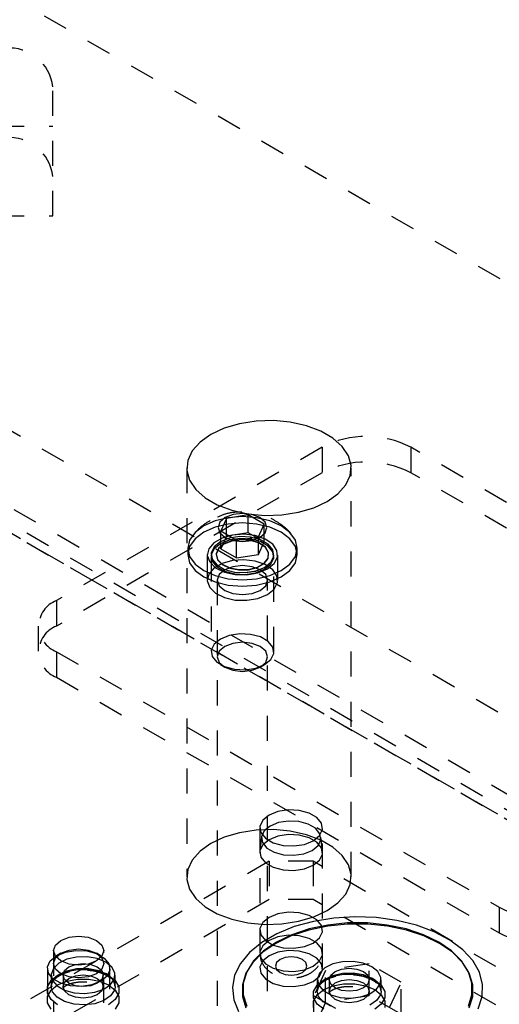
# Model space of a CAD drawing. Header units: inches. Extents: x 1907 to 2452, y -210 to -54.
# Tile 495 of 656: x 2000.15 to 2002.07, y -191.86 to -187.92. Entities that reach past the tile are written whole.
import ezdxf

# ---------------------------------------------------------------- set-up
doc = ezdxf.new("R2010")
doc.units = ezdxf.units.IN
doc.header["$LTSCALE"] = 0.5
doc.header["$MEASUREMENT"] = 0
doc.linetypes.add('HIDDEN', pattern=[0.225, 0.15, -0.075])
doc.layers.add('SID-M-H', color=4, linetype='HIDDEN')
doc.layers.add('SID-M-S', color=105, linetype='Continuous')

msp = doc.modelspace()

# ---------------------------------------------------------------- linework, layer by layer
at = {"layer": 'SID-M-H'}
for p, q in [((2012.98429, -195.25915), (1991.78034, -183.01837)), ((2007.77863, -193.98848), (1992.04551, -184.90594)), ((2015.11487, -198.53046), (1991.78034, -185.05973)), ((1992.04203, -185.27355), (2007.07501, -193.95191)), ((1992.04203, -185.31213), (2007.07501, -193.99048)), ((2007.77863, -194.39675), (1992.04551, -185.31421)), ((2000.28625, -188.70809), (2000.28625, -188.19258)), ((2000.07125, -188.35017), (2000.28625, -188.35017)), ((2000.07125, -188.70809), (2000.28625, -188.70809)), ((2001.36164, -189.63126), (2000.30098, -190.24357)), ((2001.36164, -189.63126), (2001.36164, -189.73333)), ((2003.48296, -190.65177), (2001.71519, -189.63126)), ((2001.71519, -189.63126), (2001.71519, -189.73333)), ((2001.36164, -189.73333), (2000.30098, -190.34564)), ((2000.82141, -189.71415), (2000.82141, -191.34723)), ((2001.47761, -191.34723), (2001.47761, -189.71415)), ((2003.48296, -190.75384), (2001.71519, -189.73333)), ((2001.00613, -189.90009), (2000.9745, -189.91229)), ((2001.06675, -189.90187), (2000.97975, -189.91533)), ((2001.04344, -189.89581), (2001.00613, -189.90009)), ((2001.08075, -189.90009), (2001.04344, -189.89581)), ((2001.13044, -189.93864), (2001.06675, -189.90187)), ((2001.06675, -189.97291), (2001.06675, -189.90187)), ((2001.11238, -189.91229), (2001.08075, -189.90009)), ((2000.88894, -189.94537), (2000.85421, -189.9715)), ((2000.93419, -189.92533), (2000.88894, -189.94537)), ((2000.98689, -189.91272), (2000.93419, -189.92533)), ((2000.98689, -189.93804), (2000.93419, -189.95064)), ((2000.95336, -189.93055), (2000.94594, -189.95209)), ((2000.9745, -189.91229), (2000.95336, -189.93055)), ((2000.97975, -189.91533), (2000.95644, -189.96555)), ((2000.97975, -189.98637), (2000.97975, -189.91533)), ((2001.04344, -189.90843), (2000.98689, -189.91272)), ((2001.04344, -189.93374), (2000.98689, -189.93804)), ((2001.09999, -189.91272), (2001.04344, -189.90843)), ((2001.09999, -189.93804), (2001.04344, -189.93374)), ((2001.15269, -189.92533), (2001.09999, -189.91272)), ((2001.15269, -189.95064), (2001.09999, -189.93804)), ((2001.10713, -189.98886), (2001.13044, -189.93864)), ((2001.13352, -189.93055), (2001.11238, -189.91229)), ((2001.13044, -190.00968), (2001.13044, -189.93864)), ((2001.14094, -189.95209), (2001.13352, -189.93055)), ((2001.19794, -189.94537), (2001.15269, -189.92533)), ((2001.23267, -189.9715), (2001.19794, -189.94537)), ((2000.85421, -189.9715), (2000.83239, -190.00192)), ((2000.88894, -189.97068), (2000.85421, -189.99681)), ((2000.93419, -189.95064), (2000.88894, -189.97068)), ((2000.94594, -189.95209), (2000.95336, -189.97363)), ((2000.95336, -189.97363), (2000.9745, -189.99189)), ((2000.95644, -189.96555), (2001.02013, -190.00232)), ((2000.95644, -190.03659), (2000.95644, -189.96555)), ((2000.97975, -189.98637), (2000.95644, -190.03659)), ((2001.00335, -189.98214), (2000.9618, -189.99387)), ((2001.06675, -189.97291), (2000.97975, -189.98637)), ((2001.04925, -189.97884), (2001.00335, -189.98214)), ((2001.09451, -189.98432), (2001.04925, -189.97884)), ((2001.13044, -190.00968), (2001.06675, -189.97291)), ((2001.13425, -189.99798), (2001.09451, -189.98432)), ((2001.11238, -189.99189), (2001.13352, -189.97363)), ((2001.13352, -189.97363), (2001.14094, -189.95209)), ((2001.19794, -189.97068), (2001.15269, -189.95064)), ((2001.23267, -189.99681), (2001.19794, -189.97068)), ((2001.2545, -190.00192), (2001.23267, -189.9715)), ((2000.83239, -190.00192), (2000.82494, -190.03456)), ((2000.85421, -189.99681), (2000.83239, -190.02723)), ((2000.9291, -190.01275), (2000.90878, -190.03673)), ((2000.9618, -189.99387), (2000.9291, -190.01275)), ((2000.95505, -190.00885), (2000.93015, -190.02938)), ((2000.95505, -190.00917), (2000.93015, -190.0297)), ((2000.95505, -190.01645), (2000.93015, -190.03698)), ((2000.96922, -190.01735), (2000.94742, -190.03572)), ((2000.96941, -190.01871), (2000.94767, -190.03703)), ((2000.99061, -189.99448), (2000.95505, -190.00885)), ((2000.99061, -189.9948), (2000.95505, -190.00917)), ((2000.99061, -190.00208), (2000.95505, -190.01645)), ((2001.00104, -190.00477), (2000.96922, -190.01735)), ((2001.00115, -190.00616), (2000.96941, -190.01871)), ((2000.9745, -189.99189), (2001.00613, -190.00409)), ((2001.03255, -189.98799), (2000.99061, -189.99448)), ((2001.03255, -189.98831), (2000.99061, -189.9948)), ((2001.03255, -189.99559), (2000.99061, -190.00208)), ((2001.03859, -189.99967), (2001.00104, -190.00477)), ((2001.03861, -190.00107), (2001.00115, -190.00616)), ((2001.00613, -190.00409), (2001.04344, -190.00838)), ((2001.02013, -190.00232), (2001.10713, -189.98886)), ((2001.02013, -190.07336), (2001.02013, -190.00232)), ((2001.07579, -189.99017), (2001.03255, -189.98799)), ((2001.07579, -189.9905), (2001.03255, -189.98831)), ((2001.07579, -189.99778), (2001.03255, -189.99559)), ((2001.0768, -190.00274), (2001.03859, -189.99967)), ((2001.07671, -190.00414), (2001.03861, -190.00107)), ((2001.04344, -190.00838), (2001.08075, -190.00409)), ((2001.11514, -190.00077), (2001.07579, -189.99017)), ((2001.11514, -190.00109), (2001.07579, -189.9905)), ((2001.11514, -190.00837), (2001.07579, -189.99778)), ((2001.11033, -190.01495), (2001.07671, -190.00414)), ((2001.1105, -190.01358), (2001.0768, -190.00274)), ((2001.08075, -190.00409), (2001.11238, -189.99189)), ((2001.10713, -190.0599), (2001.10713, -189.98886)), ((2001.10713, -190.0599), (2001.13044, -190.00968)), ((2001.13491, -190.03203), (2001.11033, -190.01495)), ((2001.13514, -190.03071), (2001.1105, -190.01358)), ((2001.14584, -190.01849), (2001.11514, -190.00077)), ((2001.14584, -190.01881), (2001.11514, -190.00109)), ((2001.14584, -190.02609), (2001.11514, -190.00837)), ((2001.16414, -190.01836), (2001.13425, -189.99798)), ((2001.16418, -190.0412), (2001.14584, -190.01849)), ((2001.16418, -190.04152), (2001.14584, -190.01881)), ((2001.16418, -190.0488), (2001.14584, -190.02609)), ((2001.18095, -190.04323), (2001.16414, -190.01836)), ((2001.2545, -190.02723), (2001.23267, -189.99681)), ((2001.26194, -190.03456), (2001.2545, -190.00192)), ((2000.83239, -190.02723), (2000.82494, -190.05988)), ((2000.82494, -190.03456), (2000.82494, -190.05988)), ((2000.82494, -190.03456), (2000.83239, -190.06721)), ((2000.82494, -190.05988), (2000.83239, -190.09252)), ((2000.90294, -190.05988), (2000.90294, -190.16194)), ((2000.90878, -190.03673), (2000.90306, -190.06323)), ((2000.90306, -190.06323), (2000.91255, -190.08936)), ((2000.91844, -190.05988), (2000.91844, -190.0602)), ((2000.93015, -190.02938), (2000.91892, -190.05359)), ((2000.93015, -190.0297), (2000.91892, -190.05391)), ((2000.93015, -190.03698), (2000.91892, -190.06119)), ((2000.91892, -190.05359), (2000.9227, -190.07855)), ((2000.91892, -190.05391), (2000.9227, -190.07887)), ((2000.91892, -190.06119), (2000.9227, -190.08616)), ((2000.94742, -190.03572), (2000.93859, -190.0574)), ((2000.93859, -190.0574), (2000.94392, -190.07945)), ((2000.94767, -190.03703), (2000.93886, -190.05865)), ((2000.93886, -190.05865), (2000.94417, -190.08065)), ((2000.95644, -190.03659), (2001.02013, -190.07336)), ((2001.02013, -190.07336), (2001.10713, -190.0599)), ((2001.14713, -190.0531), (2001.13491, -190.03203)), ((2001.1474, -190.05183), (2001.13514, -190.03071)), ((2001.14536, -190.07528), (2001.14713, -190.0531)), ((2001.14562, -190.07407), (2001.1474, -190.05183)), ((2001.16797, -190.06617), (2001.16418, -190.0412)), ((2001.16797, -190.06649), (2001.16418, -190.04152)), ((2001.16797, -190.07377), (2001.16418, -190.0488)), ((2001.16844, -190.0602), (2001.16844, -190.05988)), ((2001.18286, -190.06991), (2001.18095, -190.04323)), ((2001.18394, -190.16194), (2001.18394, -190.05988)), ((2001.26194, -190.05988), (2001.2545, -190.02723)), ((2001.2545, -190.06721), (2001.26194, -190.03456)), ((2001.2545, -190.09252), (2001.26194, -190.05988)), ((2001.26194, -190.05988), (2001.26194, -190.03456)), ((2000.83239, -190.06721), (2000.85421, -190.09763)), ((2000.83239, -190.09252), (2000.85421, -190.12295)), ((2000.85421, -190.09763), (2000.88894, -190.12376)), ((2000.91255, -190.08936), (2000.93623, -190.1123)), ((2000.91844, -190.06748), (2000.91844, -190.44814)), ((2000.9227, -190.07855), (2000.94105, -190.10127)), ((2000.9227, -190.07887), (2000.94105, -190.10159)), ((2000.9227, -190.08616), (2000.94105, -190.10887)), ((2000.9618, -190.09593), (2000.9291, -190.11481)), ((2000.94105, -190.10127), (2000.97174, -190.11899)), ((2000.94105, -190.10159), (2000.97174, -190.11931)), ((2000.94392, -190.07945), (2000.96269, -190.09891)), ((2000.94417, -190.08065), (2000.96289, -190.10006)), ((2001.00335, -190.08421), (2000.9618, -190.09593)), ((2000.96269, -190.09891), (2000.99236, -190.11314)), ((2000.96289, -190.10006), (2000.9925, -190.11425)), ((2001.04925, -190.0809), (2001.00335, -190.08421)), ((2001.04344, -190.10393), (2001.00498, -190.10834)), ((2001.0819, -190.10834), (2001.04344, -190.10393)), ((2001.09451, -190.08638), (2001.04925, -190.0809)), ((2001.13425, -190.10005), (2001.09451, -190.08638)), ((2001.10261, -190.11131), (2001.12982, -190.0956)), ((2001.10276, -190.11019), (2001.13004, -190.09444)), ((2001.12982, -190.0956), (2001.14536, -190.07528)), ((2001.13004, -190.09444), (2001.14562, -190.07407)), ((2001.13183, -190.1109), (2001.15673, -190.09037)), ((2001.13183, -190.11122), (2001.15673, -190.09069)), ((2001.13183, -190.11851), (2001.15673, -190.09798)), ((2001.16414, -190.12043), (2001.13425, -190.10005)), ((2001.14279, -190.11723), (2001.16967, -190.0955)), ((2001.15673, -190.09037), (2001.16797, -190.06617)), ((2001.15673, -190.09069), (2001.16797, -190.06649)), ((2001.15673, -190.09798), (2001.16797, -190.07377)), ((2001.16844, -190.44814), (2001.16844, -190.06748)), ((2001.16967, -190.0955), (2001.18286, -190.06991)), ((2001.19794, -190.12376), (2001.23267, -190.09763)), ((2001.23267, -190.09763), (2001.2545, -190.06721)), ((2001.23267, -190.12295), (2001.2545, -190.09252)), ((2000.85421, -190.12295), (2000.88894, -190.14907)), ((2000.88894, -190.12376), (2000.93419, -190.1438)), ((2000.90878, -190.1388), (2000.90306, -190.1653)), ((2000.9291, -190.11481), (2000.90878, -190.1388)), ((2000.93419, -190.1438), (2000.98689, -190.1564)), ((2000.93623, -190.1123), (2000.97152, -190.12955)), ((2000.94105, -190.10887), (2000.97174, -190.12659)), ((2000.95059, -190.13974), (2000.94294, -190.16194)), ((2000.97238, -190.12092), (2000.95059, -190.13974)), ((2000.97152, -190.12955), (2001.01461, -190.13926)), ((2000.97174, -190.11899), (2001.01109, -190.12958)), ((2000.97174, -190.11931), (2001.01109, -190.1299)), ((2000.97174, -190.12659), (2001.01109, -190.13718)), ((2001.00498, -190.10834), (2000.97238, -190.12092)), ((2000.99236, -190.11314), (2001.02894, -190.12021)), ((2000.9925, -190.11425), (2001.02898, -190.12131)), ((2001.01109, -190.12958), (2001.05434, -190.13176)), ((2001.01109, -190.1299), (2001.05434, -190.13208)), ((2001.01109, -190.13718), (2001.05434, -190.13937)), ((2001.01461, -190.13926), (2001.06082, -190.14036)), ((2001.02894, -190.12021), (2001.06747, -190.11918)), ((2001.02898, -190.12131), (2001.06741, -190.12028)), ((2001.05434, -190.13176), (2001.09627, -190.12528)), ((2001.05434, -190.13208), (2001.09627, -190.1256)), ((2001.05434, -190.13937), (2001.09627, -190.13288)), ((2001.06082, -190.14036), (2001.10515, -190.13274)), ((2001.06741, -190.12028), (2001.10261, -190.11131)), ((2001.06747, -190.11918), (2001.10276, -190.11019)), ((2001.11451, -190.12092), (2001.0819, -190.10834)), ((2001.09627, -190.12528), (2001.13183, -190.1109)), ((2001.09627, -190.1256), (2001.13183, -190.11122)), ((2001.09627, -190.13288), (2001.13183, -190.11851)), ((2001.09999, -190.1564), (2001.15269, -190.1438)), ((2001.10515, -190.13274), (2001.14279, -190.11723)), ((2001.13629, -190.13974), (2001.11451, -190.12092)), ((2001.14394, -190.16194), (2001.13629, -190.13974)), ((2001.15269, -190.1438), (2001.19794, -190.12376)), ((2001.18095, -190.1453), (2001.16414, -190.12043)), ((2001.19794, -190.14907), (2001.23267, -190.12295)), ((2000.88894, -190.14907), (2000.93419, -190.16911)), ((2000.90306, -190.1653), (2000.91255, -190.19143)), ((2000.93419, -190.16911), (2000.98689, -190.18172)), ((2000.94294, -190.16194), (2000.94294, -192.2033)), ((2000.94294, -190.16194), (2000.95059, -190.18415)), ((2000.98689, -190.1564), (2001.04344, -190.1607)), ((2000.98689, -190.18172), (2001.04344, -190.18601)), ((2001.04344, -190.1607), (2001.09999, -190.1564)), ((2001.04344, -190.18601), (2001.09999, -190.18172)), ((2001.09999, -190.18172), (2001.15269, -190.16911)), ((2001.13629, -190.18415), (2001.14394, -190.16194)), ((2001.14394, -192.2033), (2001.14394, -190.16194)), ((2001.15269, -190.16911), (2001.19794, -190.14907)), ((2001.16967, -190.19757), (2001.18286, -190.17198)), ((2001.18286, -190.17198), (2001.18095, -190.1453)), ((2000.91255, -190.19143), (2000.93623, -190.21436)), ((2000.93623, -190.21436), (2000.97152, -190.23162)), ((2000.95059, -190.18415), (2000.97238, -190.20297)), ((2000.97238, -190.20297), (2001.00498, -190.21555)), ((2001.00498, -190.21555), (2001.04344, -190.21996)), ((2001.04344, -190.21996), (2001.0819, -190.21555)), ((2001.0819, -190.21555), (2001.11451, -190.20297)), ((2001.10515, -190.23481), (2001.14279, -190.2193)), ((2001.11451, -190.20297), (2001.13629, -190.18415)), ((2001.14279, -190.2193), (2001.16967, -190.19757)), ((2000.30098, -190.24357), (2000.30098, -190.34564)), ((2000.97152, -190.23162), (2001.01461, -190.24133)), ((2001.01461, -190.24133), (2001.06082, -190.24243)), ((2001.06082, -190.24243), (2001.10515, -190.23481)), ((2000.22776, -190.34562), (2000.22776, -190.44769)), ((2001.03255, -190.37626), (2000.99061, -190.38274)), ((2001.07579, -190.37844), (2001.03255, -190.37626)), ((2001.11514, -190.38903), (2001.07579, -190.37844)), ((2000.93015, -190.41765), (2000.91892, -190.44185)), ((2000.95505, -190.39712), (2000.93015, -190.41765)), ((2000.99061, -190.38274), (2000.95505, -190.39712)), ((2001.00498, -190.41455), (2000.97238, -190.42712)), ((2001.04344, -190.41013), (2001.00498, -190.41455)), ((2001.0819, -190.41455), (2001.04344, -190.41013)), ((2001.11451, -190.42712), (2001.0819, -190.41455)), ((2001.14584, -190.40675), (2001.11514, -190.38903)), ((2001.16418, -190.42947), (2001.14584, -190.40675)), ((2000.30098, -190.44767), (2002.06875, -191.46818)), ((2000.30098, -190.44767), (2000.30098, -190.54974)), ((2000.91892, -190.44185), (2000.9227, -190.46682)), ((2000.95059, -190.44594), (2000.94294, -190.46815)), ((2000.97238, -190.42712), (2000.95059, -190.44594)), ((2001.13629, -190.44594), (2001.11451, -190.42712)), ((2001.14394, -190.46815), (2001.13629, -190.44594)), ((2001.15673, -190.47864), (2001.16797, -190.45443)), ((2001.16797, -190.45443), (2001.16418, -190.42947)), ((2000.9227, -190.46682), (2000.94105, -190.48953)), ((2000.94105, -190.48953), (2000.97174, -190.50725)), ((2000.94294, -190.46815), (2000.95059, -190.49035)), ((2000.95059, -190.49035), (2000.97238, -190.50917)), ((2001.11451, -190.50917), (2001.13629, -190.49035)), ((2001.13183, -190.49917), (2001.15673, -190.47864)), ((2001.13629, -190.49035), (2001.14394, -190.46815)), ((2000.95504, -190.49916), (2000.97237, -190.50916)), ((2000.97174, -190.50725), (2001.01109, -190.51784)), ((2000.97238, -190.50917), (2001.00498, -190.52175)), ((2001.00498, -190.52175), (2001.04344, -190.52616)), ((2001.01109, -190.51784), (2001.05434, -190.52003)), ((2001.04344, -190.52616), (2001.0819, -190.52175)), ((2001.05434, -190.52003), (2001.09627, -190.51354)), ((2001.0819, -190.52175), (2001.11451, -190.50917)), ((2001.09627, -190.51354), (2001.13183, -190.49917)), ((2001.11452, -190.50916), (2001.13184, -190.49916)), ((2000.30098, -190.54974), (2002.06875, -191.57025)), ((2001.18507, -191.08606), (2001.14951, -191.10043)), ((2001.227, -191.07957), (2001.18507, -191.08606)), ((2001.27025, -191.08176), (2001.227, -191.07957)), ((2001.30959, -191.09235), (2001.27025, -191.08176)), ((2001.12461, -191.12096), (2001.11337, -191.14517)), ((2001.14951, -191.10043), (2001.12461, -191.12096)), ((2001.22753, -191.12392), (2001.18766, -191.13009)), ((2001.26866, -191.126), (2001.22753, -191.12392)), ((2001.30608, -191.13607), (2001.26866, -191.126)), ((2001.34029, -191.11007), (2001.30959, -191.09235)), ((2001.35864, -191.13278), (2001.34029, -191.11007)), ((2001.09818, -191.16016), (2001.03193, -191.17041)), ((2001.16668, -191.15808), (2001.09818, -191.16016)), ((2001.1129, -191.15146), (2001.1129, -191.71283)), ((2001.11337, -191.14517), (2001.11715, -191.17013)), ((2001.13016, -191.16328), (2001.11947, -191.1863)), ((2001.15384, -191.14376), (2001.13016, -191.16328)), ((2001.18766, -191.13009), (2001.15384, -191.14376)), ((2001.23443, -191.16428), (2001.16668, -191.15808)), ((2001.29846, -191.17847), (2001.23443, -191.16428)), ((2001.33527, -191.15292), (2001.30608, -191.13607)), ((2001.35272, -191.17452), (2001.33527, -191.15292)), ((2001.35118, -191.18195), (2001.36242, -191.15775)), ((2001.36242, -191.15775), (2001.35864, -191.13278)), ((2001.3629, -191.71283), (2001.3629, -191.15146)), ((2000.97081, -191.18838), (2000.91751, -191.2133)), ((2001.03193, -191.17041), (2000.97081, -191.18838)), ((2001.11925, -191.18804), (2001.11313, -191.24498)), ((2001.11715, -191.17013), (2001.1355, -191.19285)), ((2001.11947, -191.1863), (2001.12307, -191.21005)), ((2001.14951, -191.19842), (2001.12461, -191.21895)), ((2001.1355, -191.19285), (2001.1662, -191.21057)), ((2001.18507, -191.18404), (2001.14951, -191.19842)), ((2001.227, -191.17756), (2001.18507, -191.18404)), ((2001.27025, -191.17974), (2001.227, -191.17756)), ((2001.30959, -191.19033), (2001.27025, -191.17974)), ((2001.29072, -191.21686), (2001.32628, -191.20248)), ((2001.35599, -191.20004), (2001.29846, -191.17847)), ((2001.34029, -191.20805), (2001.30959, -191.19033)), ((2001.32628, -191.20248), (2001.35118, -191.18195)), ((2001.34563, -191.22129), (2001.35632, -191.19827)), ((2001.35632, -191.19827), (2001.35272, -191.17452)), ((2001.40449, -191.22803), (2001.35599, -191.20004)), ((2001.36266, -191.24498), (2001.35654, -191.18804)), ((2000.87434, -191.24407), (2000.8432, -191.27936)), ((2000.91751, -191.2133), (2000.87434, -191.24407)), ((2001.12461, -191.21895), (2001.11337, -191.24315)), ((2001.11337, -191.24315), (2001.11715, -191.26812)), ((2001.12307, -191.21005), (2001.14052, -191.23165)), ((2001.14052, -191.23165), (2001.16971, -191.2485)), ((2001.1662, -191.21057), (2001.20554, -191.22116)), ((2001.20554, -191.22116), (2001.24879, -191.22334)), ((2001.24879, -191.22334), (2001.29072, -191.21686)), ((2001.28813, -191.25448), (2001.32195, -191.24081)), ((2001.32195, -191.24081), (2001.34563, -191.22129)), ((2001.35864, -191.23077), (2001.34029, -191.20805)), ((2001.36242, -191.25573), (2001.35864, -191.23077)), ((2001.44185, -191.26124), (2001.40449, -191.22803)), ((2000.8432, -191.27936), (2000.82545, -191.3176)), ((2001.11715, -191.26812), (2001.1355, -191.29083)), ((2001.16971, -191.2485), (2001.20713, -191.25857)), ((2001.20713, -191.25857), (2001.24826, -191.26065)), ((2001.24826, -191.26065), (2001.28813, -191.25448)), ((2001.32628, -191.30047), (2001.35118, -191.27994)), ((2001.35118, -191.27994), (2001.36242, -191.25573)), ((2001.46643, -191.29821), (2001.44185, -191.26124)), ((2001.14951, -191.28419), (1999.91207, -191.99855)), ((2000.82545, -191.3176), (2000.82186, -191.35715)), ((2001.1355, -191.29083), (2001.1662, -191.30855)), ((2001.32628, -191.28419), (2001.14951, -191.28419)), ((2001.14951, -191.28419), (2001.14951, -191.43729)), ((2001.1662, -191.30855), (2001.20554, -191.31914)), ((2001.20554, -191.31914), (2001.24879, -191.32133)), ((2001.24879, -191.32133), (2001.29072, -191.31484)), ((2001.29072, -191.31484), (2001.32628, -191.30047)), ((2003.09405, -192.3047), (2001.32628, -191.28419)), ((2001.32628, -191.28419), (2001.32628, -191.43729)), ((2001.47716, -191.33732), (2001.46643, -191.29821)), ((2000.82186, -191.35715), (2000.83259, -191.39626)), ((2001.47357, -191.37686), (2001.47716, -191.33732)), ((2000.83259, -191.39626), (2000.85717, -191.43322)), ((2001.45581, -191.41511), (2001.47357, -191.37686)), ((2001.14951, -191.43729), (1999.91207, -192.15165)), ((2000.85717, -191.43322), (2000.89453, -191.46643)), ((2001.32628, -191.43729), (2001.14951, -191.43729)), ((2003.09405, -192.4578), (2001.32628, -191.43729)), ((2001.42468, -191.45039), (2001.45581, -191.41511)), ((2000.89453, -191.46643), (2000.94303, -191.49443)), ((2001.38151, -191.48117), (2001.42468, -191.45039)), ((2002.06875, -191.46818), (2002.06875, -191.57025)), ((2000.94303, -191.49443), (2001.00055, -191.516)), ((2001.00055, -191.516), (2001.06459, -191.53019)), ((2001.14951, -191.5087), (2001.12461, -191.52923)), ((2001.18507, -191.49433), (2001.14951, -191.5087)), ((2001.227, -191.48784), (2001.18507, -191.49433)), ((2001.27025, -191.49003), (2001.227, -191.48784)), ((2001.26709, -191.52406), (2001.3282, -191.50608)), ((2001.30959, -191.50062), (2001.27025, -191.49003)), ((2001.34029, -191.51834), (2001.30959, -191.50062)), ((2001.40812, -191.51099), (2001.32652, -191.52433)), ((2001.3282, -191.50608), (2001.38151, -191.48117)), ((2001.35864, -191.54105), (2001.34029, -191.51834)), ((2001.49245, -191.5058), (2001.40812, -191.51099)), ((2001.57708, -191.50892), (2001.49245, -191.5058)), ((2001.65959, -191.52024), (2001.57708, -191.50892)), ((2001.06459, -191.53019), (2001.13234, -191.53638)), ((2001.12461, -191.52923), (2001.11337, -191.55344)), ((2001.11337, -191.55344), (2001.11715, -191.5784)), ((2001.13234, -191.53638), (2001.20083, -191.53431)), ((2001.25, -191.54543), (2001.18076, -191.5737)), ((2001.20083, -191.53431), (2001.26709, -191.52406)), ((2001.30791, -191.55912), (2001.23821, -191.58236)), ((2001.30941, -191.55464), (2001.24024, -191.57769)), ((2001.32652, -191.52433), (2001.25, -191.54543)), ((2001.38355, -191.54323), (2001.30791, -191.55912)), ((2001.38446, -191.53887), (2001.30941, -191.55464)), ((2001.36242, -191.56602), (2001.35864, -191.54105)), ((2001.46282, -191.53516), (2001.38355, -191.54323)), ((2001.46312, -191.53086), (2001.38446, -191.53887)), ((2001.54331, -191.53516), (2001.46282, -191.53516)), ((2001.543, -191.53086), (2001.46312, -191.53086)), ((2001.62166, -191.53887), (2001.543, -191.53086)), ((2001.62257, -191.54323), (2001.54331, -191.53516)), ((2001.69671, -191.55464), (2001.62166, -191.53887)), ((2001.69821, -191.55912), (2001.62257, -191.54323)), ((2001.73759, -191.53946), (2001.65959, -191.52024)), ((2001.76588, -191.57769), (2001.69671, -191.55464)), ((2001.76791, -191.58236), (2001.69821, -191.55912)), ((2001.80884, -191.56601), (2001.73759, -191.53946)), ((2000.3183, -191.60028), (2000.35091, -191.5877)), ((2000.35091, -191.5877), (2000.38937, -191.58329)), ((2000.38937, -191.58329), (2000.42783, -191.5877)), ((2000.42783, -191.5877), (2000.46043, -191.60028)), ((2001.11715, -191.5784), (2001.1355, -191.60112)), ((2001.18076, -191.5737), (2001.1208, -191.60832)), ((2001.18507, -191.5866), (2001.14951, -191.60097)), ((2001.23821, -191.58236), (2001.17655, -191.61222)), ((2001.24024, -191.57769), (2001.17905, -191.60733)), ((2001.227, -191.58011), (2001.18507, -191.5866)), ((2001.27025, -191.5823), (2001.227, -191.58011)), ((2001.30959, -191.59289), (2001.27025, -191.5823)), ((2001.34029, -191.61061), (2001.30959, -191.59289)), ((2001.32628, -191.61075), (2001.35118, -191.59022)), ((2001.35118, -191.59022), (2001.36242, -191.56602)), ((2001.82707, -191.60733), (2001.76588, -191.57769)), ((2001.82957, -191.61222), (2001.76791, -191.58236)), ((2001.8713, -191.59912), (2001.80884, -191.56601)), ((2000.28887, -191.6413), (2000.29652, -191.6191)), ((2000.29652, -191.6191), (2000.3183, -191.60028)), ((2000.35091, -191.63874), (2000.38937, -191.63432)), ((2000.38937, -191.63432), (2000.42783, -191.63874)), ((2000.46043, -191.60028), (2000.48222, -191.6191)), ((2000.48222, -191.6191), (2000.48987, -191.6413)), ((2001.1208, -191.60832), (2001.07183, -191.64829)), ((2001.12461, -191.6215), (2001.11337, -191.64571)), ((2001.14951, -191.60097), (2001.12461, -191.6215)), ((2001.17655, -191.61222), (2001.12481, -191.64782)), ((2001.17905, -191.60733), (2001.12771, -191.64265)), ((2001.1355, -191.60112), (2001.1662, -191.61884)), ((2001.1662, -191.61884), (2001.20554, -191.62943)), ((2001.20554, -191.62943), (2001.24879, -191.63161)), ((2001.24879, -191.63161), (2001.29072, -191.62513)), ((2001.29072, -191.62513), (2001.32628, -191.61075)), ((2001.35864, -191.63332), (2001.34029, -191.61061)), ((2001.36242, -191.65829), (2001.35864, -191.63332)), ((2001.87841, -191.64265), (2001.82707, -191.60733)), ((2001.88131, -191.64782), (2001.82957, -191.61222)), ((2001.92316, -191.63786), (2001.8713, -191.59912)), ((2001.96294, -191.6811), (2001.92316, -191.63786)), ((2000.27608, -191.68185), (2000.30098, -191.66132)), ((2000.28887, -191.6413), (2000.28887, -192.04957)), ((2000.29652, -191.6635), (2000.28887, -191.6413)), ((2000.28887, -191.69234), (2000.29652, -191.67013)), ((2000.29652, -191.67013), (2000.3183, -191.65131)), ((2000.3183, -191.68233), (2000.29652, -191.6635)), ((2000.31829, -191.65132), (2000.30096, -191.66132)), ((2000.30098, -191.66132), (2000.33654, -191.64694)), ((2000.34226, -191.67576), (2000.3103, -191.69139)), ((2000.3183, -191.65131), (2000.35091, -191.63874)), ((2000.33654, -191.64694), (2000.37847, -191.64046)), ((2000.38128, -191.66697), (2000.34226, -191.67576)), ((2000.37847, -191.64046), (2000.42172, -191.64264)), ((2000.42313, -191.66597), (2000.38128, -191.66697)), ((2000.42172, -191.64264), (2000.46106, -191.65323)), ((2000.46328, -191.67287), (2000.42313, -191.66597)), ((2000.42783, -191.63874), (2000.46043, -191.65131)), ((2000.46043, -191.65131), (2000.48222, -191.67013)), ((2000.48222, -191.6635), (2000.46043, -191.68233)), ((2000.47777, -191.66132), (2000.46044, -191.65132)), ((2000.46106, -191.65323), (2000.49176, -191.67095)), ((2000.49737, -191.68692), (2000.46328, -191.67287)), ((2000.48987, -191.6413), (2000.48222, -191.6635)), ((2000.48222, -191.67013), (2000.48987, -191.69234)), ((2000.48987, -192.04957), (2000.48987, -191.6413)), ((2000.49176, -191.67095), (2000.51011, -191.69366)), ((2001.07183, -191.64829), (2001.03526, -191.69247)), ((2001.12481, -191.64782), (2001.08457, -191.68806)), ((2001.12771, -191.64265), (2001.08777, -191.68259)), ((2001.11337, -191.64571), (2001.11715, -191.67067)), ((2001.11715, -191.67067), (2001.1355, -191.69339)), ((2001.14951, -191.6618), (2001.12461, -191.68233)), ((2001.18507, -191.64743), (2001.14951, -191.6618)), ((2001.19335, -191.67691), (2001.17969, -191.6887)), ((2001.227, -191.64094), (2001.18507, -191.64743)), ((2001.21379, -191.66902), (2001.19335, -191.67691)), ((2001.2379, -191.66625), (2001.21379, -191.66902)), ((2001.27025, -191.64313), (2001.227, -191.64094)), ((2001.262, -191.66902), (2001.2379, -191.66625)), ((2001.28244, -191.67691), (2001.262, -191.66902)), ((2001.30959, -191.65372), (2001.27025, -191.64313)), ((2001.2961, -191.6887), (2001.28244, -191.67691)), ((2001.34029, -191.67144), (2001.30959, -191.65372)), ((2001.35864, -191.69415), (2001.34029, -191.67144)), ((2001.35118, -191.68249), (2001.36242, -191.65829)), ((2001.91835, -191.68259), (2001.87841, -191.64265)), ((2001.92155, -191.68806), (2001.88131, -191.64782)), ((2000.26437, -191.71234), (2000.26437, -192.19507)), ((2000.26484, -191.70605), (2000.27608, -191.68185)), ((2000.26863, -191.73102), (2000.26484, -191.70605)), ((2000.28885, -191.71216), (2000.28026, -191.73583)), ((2000.3103, -191.69139), (2000.28885, -191.71216)), ((2000.29652, -191.71454), (2000.28887, -191.69234)), ((2000.3183, -191.73336), (2000.29652, -191.71454)), ((2000.35091, -191.6949), (2000.3183, -191.68233)), ((2000.33348, -191.72119), (2000.35082, -191.70621)), ((2000.34202, -191.7242), (2000.38487, -191.71616)), ((2000.34226, -191.72149), (2000.38128, -191.7127)), ((2000.35082, -191.70621), (2000.37678, -191.69619)), ((2000.38937, -191.69932), (2000.35091, -191.6949)), ((2000.37678, -191.69619), (2000.40739, -191.69268)), ((2000.38128, -191.7127), (2000.42313, -191.7117)), ((2000.38487, -191.71616), (2000.42992, -191.71616)), ((2000.42783, -191.6949), (2000.38937, -191.69932)), ((2000.40739, -191.69268), (2000.43801, -191.69619)), ((2000.42313, -191.7117), (2000.46328, -191.7186)), ((2000.46043, -191.68233), (2000.42783, -191.6949)), ((2000.42992, -191.71616), (2000.47277, -191.7242)), ((2000.43801, -191.69619), (2000.46396, -191.70621)), ((2000.48222, -191.71454), (2000.46043, -191.73336)), ((2000.46396, -191.70621), (2000.4813, -191.72119)), ((2000.48987, -191.69234), (2000.48222, -191.71454)), ((2000.52171, -191.7066), (2000.49737, -191.68692)), ((2000.51011, -191.69366), (2000.51389, -191.71863)), ((2000.51437, -192.19507), (2000.51437, -191.71234)), ((2000.53366, -191.72978), (2000.52171, -191.7066)), ((2001.03526, -191.69247), (2001.01216, -191.73957)), ((2001.08457, -191.68806), (2001.05704, -191.73172)), ((2001.08777, -191.68259), (2001.06045, -191.72592)), ((2001.12461, -191.68233), (2001.11337, -191.70654)), ((2001.11337, -191.70654), (2001.11715, -191.73151)), ((2001.1355, -191.69339), (2001.1662, -191.71111)), ((2001.1662, -191.71111), (2001.20554, -191.7217)), ((2001.17969, -191.6887), (2001.1749, -191.70262)), ((2001.1749, -191.70262), (2001.17969, -191.71654)), ((2001.17969, -191.71654), (2001.19335, -191.72834)), ((2001.28244, -191.72834), (2001.2961, -191.71654)), ((2001.29072, -191.7174), (2001.32628, -191.70302)), ((2001.3009, -191.70262), (2001.2961, -191.6887)), ((2001.2961, -191.71654), (2001.3009, -191.70262)), ((2001.32628, -191.70302), (2001.35118, -191.68249)), ((2001.37235, -191.70987), (2001.35091, -191.73064)), ((2001.36242, -191.71912), (2001.35864, -191.69415)), ((2001.40431, -191.69424), (2001.37235, -191.70987)), ((2001.54976, -191.69377), (2001.37548, -191.72073)), ((2001.44333, -191.68545), (2001.40431, -191.69424)), ((2001.41288, -191.72469), (2001.43883, -191.71468)), ((2001.43883, -191.71468), (2001.46945, -191.71116)), ((2001.48518, -191.68445), (2001.44333, -191.68545)), ((2001.46945, -191.71116), (2001.50006, -191.71468)), ((2001.52533, -191.69135), (2001.48518, -191.68445)), ((2001.50006, -191.71468), (2001.52601, -191.72469)), ((2001.55942, -191.7054), (2001.52533, -191.69135)), ((2001.67733, -191.76742), (2001.54976, -191.69377)), ((2001.54976, -191.82136), (2001.54976, -191.69377)), ((2001.58376, -191.72508), (2001.55942, -191.7054)), ((2001.94567, -191.72592), (2001.91835, -191.68259)), ((2001.94908, -191.73172), (2001.92155, -191.68806)), ((2001.98949, -191.72759), (2001.96294, -191.6811)), ((2000.28697, -191.75373), (2000.26863, -191.73102)), ((2000.27909, -191.76053), (2000.30557, -191.73949)), ((2000.28015, -191.73886), (2000.28015, -191.78459)), ((2000.28026, -191.73583), (2000.28544, -191.75982)), ((2000.31767, -191.77145), (2000.28697, -191.75373)), ((2000.28885, -191.75789), (2000.3103, -191.73711)), ((2000.30557, -191.73949), (2000.34202, -191.7242)), ((2000.3103, -191.73711), (2000.34226, -191.72149)), ((2000.35091, -191.74594), (2000.3183, -191.73336)), ((2000.32739, -191.73886), (2000.33348, -191.72119)), ((2000.32739, -191.73886), (2000.32739, -191.78459)), ((2000.33348, -191.75654), (2000.32739, -191.73886)), ((2000.33348, -191.76691), (2000.35082, -191.75193)), ((2000.34202, -191.76278), (2000.38487, -191.75474)), ((2000.35082, -191.75193), (2000.37678, -191.74192)), ((2000.38937, -191.75035), (2000.35091, -191.74594)), ((2000.37678, -191.74192), (2000.40739, -191.73841)), ((2000.38487, -191.75474), (2000.42992, -191.75474)), ((2000.42783, -191.74594), (2000.38937, -191.75035)), ((2000.40739, -191.73841), (2000.43801, -191.74192)), ((2000.46043, -191.73336), (2000.42783, -191.74594)), ((2000.42992, -191.75474), (2000.47277, -191.76278)), ((2000.43801, -191.74192), (2000.46396, -191.75193)), ((2000.46328, -191.7186), (2000.49737, -191.73265)), ((2000.46396, -191.75193), (2000.4813, -191.76691)), ((2000.47277, -191.7242), (2000.50922, -191.73949)), ((2000.50266, -191.74284), (2000.47776, -191.76337)), ((2000.4813, -191.72119), (2000.48739, -191.73886)), ((2000.48739, -191.73886), (2000.4813, -191.75654)), ((2000.48739, -191.78459), (2000.48739, -191.73886)), ((2000.51389, -191.71863), (2000.50266, -191.74284)), ((2000.50922, -191.73949), (2000.5357, -191.76053)), ((2000.5167, -191.77646), (2000.53193, -191.75394)), ((2000.53193, -191.75394), (2000.53366, -191.72978)), ((2000.53464, -191.78459), (2000.53464, -191.73886)), ((2001.01216, -191.73957), (2001.00317, -191.78825)), ((2001.05704, -191.73172), (2001.04306, -191.77748)), ((2001.06045, -191.72592), (2001.04658, -191.77132)), ((2001.11715, -191.73151), (2001.1355, -191.75422)), ((2001.1355, -191.75422), (2001.1662, -191.77194)), ((2001.19335, -191.72834), (2001.21379, -191.73622)), ((2001.20554, -191.7217), (2001.24879, -191.72388)), ((2001.21379, -191.73622), (2001.2379, -191.73899)), ((2001.2379, -191.73899), (2001.262, -191.73622)), ((2001.24879, -191.72388), (2001.29072, -191.7174)), ((2001.262, -191.73622), (2001.28244, -191.72834)), ((2001.32628, -191.76385), (2001.35118, -191.74333)), ((2001.37548, -191.72073), (2001.32879, -191.82134)), ((2001.35091, -191.73064), (2001.34231, -191.75431)), ((2001.34231, -191.75431), (2001.34749, -191.7783)), ((2001.35091, -191.77637), (2001.37235, -191.75559)), ((2001.35118, -191.74333), (2001.36242, -191.71912)), ((2001.36762, -191.75797), (2001.40407, -191.74268)), ((2001.37235, -191.75559), (2001.40431, -191.73997)), ((2001.37548, -191.84831), (2001.37548, -191.72073)), ((2001.38945, -191.75734), (2001.39553, -191.73967)), ((2001.39553, -191.73967), (2001.41288, -191.72469)), ((2001.40407, -191.74268), (2001.44692, -191.73465)), ((2001.40431, -191.73997), (2001.44333, -191.73118)), ((2001.44333, -191.73118), (2001.48518, -191.73018)), ((2001.44692, -191.73465), (2001.49197, -191.73465)), ((2001.48518, -191.73018), (2001.52533, -191.73708)), ((2001.49197, -191.73465), (2001.53482, -191.74268)), ((2001.52533, -191.73708), (2001.55942, -191.75113)), ((2001.52601, -191.72469), (2001.54336, -191.73967)), ((2001.53482, -191.74268), (2001.57127, -191.75797)), ((2001.54336, -191.73967), (2001.54945, -191.75734)), ((2001.59571, -191.74826), (2001.58376, -191.72508)), ((2001.59398, -191.77242), (2001.59571, -191.74826)), ((2001.95954, -191.77132), (2001.94567, -191.72592)), ((2001.96306, -191.77748), (2001.94908, -191.73172)), ((2002.00205, -191.77601), (2001.98949, -191.72759)), ((2000.26517, -191.78527), (2000.27909, -191.76053)), ((2000.26517, -191.81127), (2000.26517, -191.78527)), ((2000.27909, -191.79911), (2000.30557, -191.77807)), ((2000.28015, -191.78459), (2000.28019, -191.7827)), ((2000.28544, -191.80555), (2000.28015, -191.78459)), ((2000.28019, -191.7827), (2000.28026, -191.78155)), ((2000.28026, -191.78155), (2000.28885, -191.75789)), ((2000.28544, -191.75982), (2000.30384, -191.78155)), ((2000.30384, -191.78155), (2000.33345, -191.79864)), ((2000.30557, -191.77807), (2000.34202, -191.76278)), ((2000.35702, -191.78204), (2000.31767, -191.77145)), ((2000.32739, -191.78459), (2000.33348, -191.76691)), ((2000.33348, -191.80226), (2000.32739, -191.78459)), ((2000.35082, -191.77152), (2000.33348, -191.75654)), ((2000.37678, -191.78153), (2000.35082, -191.77152)), ((2000.40026, -191.78423), (2000.35702, -191.78204)), ((2000.40739, -191.78504), (2000.37678, -191.78153)), ((2000.44219, -191.77774), (2000.40026, -191.78423)), ((2000.43801, -191.78153), (2000.40739, -191.78504)), ((2000.46396, -191.77152), (2000.43801, -191.78153)), ((2000.47776, -191.76337), (2000.44219, -191.77774)), ((2000.45365, -191.80729), (2000.48963, -191.79492)), ((2000.4813, -191.75654), (2000.46396, -191.77152)), ((2000.47277, -191.76278), (2000.50922, -191.77807)), ((2000.4813, -191.76691), (2000.48739, -191.78459)), ((2000.48739, -191.78459), (2000.4813, -191.80226)), ((2000.48963, -191.79492), (2000.5167, -191.77646)), ((2000.50922, -191.77807), (2000.5357, -191.79911)), ((2000.53456, -191.78709), (2000.53193, -191.79966)), ((2000.53464, -191.78459), (2000.53456, -191.78709)), ((2000.5357, -191.76053), (2000.54962, -191.78527)), ((2000.54962, -191.78527), (2000.54962, -191.81127)), ((2001.00317, -191.78825), (2001.00857, -191.83711)), ((2001.04306, -191.77748), (2001.04306, -191.82395)), ((2001.04658, -191.77132), (2001.04658, -191.81743)), ((2001.1662, -191.77194), (2001.20554, -191.78253)), ((2001.20554, -191.78253), (2001.24879, -191.78472)), ((2001.24879, -191.78472), (2001.29072, -191.77823)), ((2001.29072, -191.77823), (2001.32628, -191.76385)), ((2001.32722, -191.80375), (2001.34114, -191.77901)), ((2001.34114, -191.77901), (2001.36762, -191.75797)), ((2001.3422, -191.75734), (2001.3422, -191.80307)), ((2001.34231, -191.80003), (2001.35091, -191.77637)), ((2001.34749, -191.7783), (2001.36589, -191.80003)), ((2001.36762, -191.79655), (2001.40407, -191.78126)), ((2001.38945, -191.75734), (2001.38945, -191.80307)), ((2001.39553, -191.77502), (2001.38945, -191.75734)), ((2001.38945, -191.80307), (2001.39553, -191.7854)), ((2001.39553, -191.7854), (2001.41288, -191.77041)), ((2001.41288, -191.79), (2001.39553, -191.77502)), ((2001.40407, -191.78126), (2001.44692, -191.77322)), ((2001.41288, -191.77041), (2001.43883, -191.7604)), ((2001.43883, -191.80001), (2001.41288, -191.79)), ((2001.43883, -191.7604), (2001.46945, -191.75689)), ((2001.44692, -191.77322), (2001.49197, -191.77322)), ((2001.46945, -191.75689), (2001.50006, -191.7604)), ((2001.49197, -191.77322), (2001.53482, -191.78126)), ((2001.50006, -191.7604), (2001.52601, -191.77041)), ((2001.52601, -191.79), (2001.50006, -191.80001)), ((2001.52601, -191.77041), (2001.54336, -191.7854)), ((2001.54336, -191.77502), (2001.52601, -191.79)), ((2001.53482, -191.78126), (2001.57127, -191.79655)), ((2001.54945, -191.75734), (2001.54336, -191.77502)), ((2001.54336, -191.7854), (2001.54945, -191.80307)), ((2001.54945, -191.80307), (2001.54945, -191.75734)), ((2001.55168, -191.8134), (2001.57875, -191.79494)), ((2001.57127, -191.75797), (2001.59775, -191.77901)), ((2001.57875, -191.79494), (2001.59398, -191.77242)), ((2001.59669, -191.80307), (2001.59669, -191.75734)), ((2001.59775, -191.77901), (2001.61167, -191.80375)), ((2001.63064, -191.86803), (2001.67733, -191.76742)), ((2001.67733, -191.89501), (2001.67733, -191.76742)), ((2001.95954, -191.81743), (2001.95954, -191.77132)), ((2001.96306, -191.82395), (2001.96306, -191.77748)), ((2002.00025, -191.82496), (2002.00205, -191.77601)), ((2000.26517, -191.82384), (2000.27909, -191.79911)), ((2000.27909, -191.83601), (2000.26517, -191.81127)), ((2000.26517, -191.84985), (2000.26517, -191.82384)), ((2000.30384, -191.82727), (2000.28544, -191.80555)), ((2000.33345, -191.84437), (2000.30384, -191.82727)), ((2000.33345, -191.79864), (2000.37109, -191.80926)), ((2000.35082, -191.81724), (2000.33348, -191.80226)), ((2000.37678, -191.82726), (2000.35082, -191.81724)), ((2000.37109, -191.80926), (2000.41265, -191.81226)), ((2000.40739, -191.83077), (2000.37678, -191.82726)), ((2000.43801, -191.82726), (2000.40739, -191.83077)), ((2000.41265, -191.81226), (2000.45365, -191.80729)), ((2000.46396, -191.81724), (2000.43801, -191.82726)), ((2000.4813, -191.80226), (2000.46396, -191.81724)), ((2000.5167, -191.82219), (2000.48963, -191.84064)), ((2000.53193, -191.79966), (2000.5167, -191.82219)), ((2000.5357, -191.79911), (2000.54962, -191.82384)), ((2000.54962, -191.81127), (2000.5357, -191.83601)), ((2000.54962, -191.82384), (2000.54962, -191.84985)), ((2001.04306, -191.82395), (2001.05704, -191.86971)), ((2001.04658, -191.81743), (2001.06045, -191.86284)), ((2001.32722, -191.82976), (2001.32722, -191.80375)), ((2001.32722, -191.84232), (2001.34114, -191.81759)), ((2001.34114, -191.85449), (2001.32722, -191.82976)), ((2001.32879, -191.82134), (2001.45636, -191.89499)), ((2001.32879, -191.94892), (2001.32879, -191.82134)), ((2001.34114, -191.81759), (2001.36762, -191.79655)), ((2001.3422, -191.80307), (2001.34224, -191.80118)), ((2001.34749, -191.82403), (2001.3422, -191.80307)), ((2001.34224, -191.80118), (2001.34231, -191.80003)), ((2001.36589, -191.84575), (2001.34749, -191.82403)), ((2001.36589, -191.80003), (2001.39551, -191.81713)), ((2001.54976, -191.82136), (2001.37548, -191.84831)), ((2001.39553, -191.82074), (2001.38945, -191.80307)), ((2001.39551, -191.81713), (2001.43314, -191.82775)), ((2001.41288, -191.83573), (2001.39553, -191.82074)), ((2001.43314, -191.82775), (2001.4747, -191.83074)), ((2001.46945, -191.80353), (2001.43883, -191.80001)), ((2001.50006, -191.80001), (2001.46945, -191.80353)), ((2001.4747, -191.83074), (2001.5157, -191.82577)), ((2001.5157, -191.82577), (2001.55168, -191.8134)), ((2001.54336, -191.82074), (2001.52601, -191.83573)), ((2001.54945, -191.80307), (2001.54336, -191.82074)), ((2001.67733, -191.89501), (2001.54976, -191.82136)), ((2001.57127, -191.79655), (2001.59775, -191.81759)), ((2001.59398, -191.81814), (2001.57875, -191.84067)), ((2001.59662, -191.80558), (2001.59398, -191.81814)), ((2001.59669, -191.80307), (2001.59662, -191.80558)), ((2001.59775, -191.81759), (2001.61167, -191.84232)), ((2001.61167, -191.82976), (2001.59775, -191.85449)), ((2001.61167, -191.80375), (2001.61167, -191.82976)), ((2001.94567, -191.86284), (2001.95954, -191.81743)), ((2001.94908, -191.86971), (2001.96306, -191.82395)), ((2001.98414, -191.87302), (2002.00025, -191.82496)), ((2000.27909, -191.87459), (2000.26517, -191.84985)), ((2000.30557, -191.85705), (2000.27909, -191.83601)), ((2000.37109, -191.85499), (2000.33345, -191.84437)), ((2000.41265, -191.85798), (2000.37109, -191.85499)), ((2000.45365, -191.85302), (2000.41265, -191.85798)), ((2000.48963, -191.84064), (2000.45365, -191.85302)), ((2000.5357, -191.83601), (2000.50922, -191.85705)), ((2000.54962, -191.84985), (2000.5357, -191.87459)), ((2001.00857, -191.83711), (2001.02819, -191.88474)), ((2001.32722, -191.86833), (2001.32722, -191.84232)), ((2001.37548, -191.84831), (2001.32879, -191.94892)), ((2001.36762, -191.87553), (2001.34114, -191.85449)), ((2001.39551, -191.86285), (2001.36589, -191.84575)), ((2001.43883, -191.84574), (2001.41288, -191.83573)), ((2001.46945, -191.84925), (2001.43883, -191.84574)), ((2001.50006, -191.84574), (2001.46945, -191.84925)), ((2001.52601, -191.83573), (2001.50006, -191.84574)), ((2001.57875, -191.84067), (2001.55168, -191.85912)), ((2001.59775, -191.85449), (2001.57127, -191.87553)), ((2001.61167, -191.84232), (2001.61167, -191.86833))]:
    msp.add_line(p, q, dxfattribs=at)
for centre, radius, start, end in [((2000.113, -188.21186), 0.17432, 6.35134, 95.18258), ((2000.113, -188.56978), 0.17432, 6.35134, 95.18258), ((2001.53842, -189.97244), 0.38426, 62.60967, 117.39033), ((2001.53842, -190.07451), 0.38426, 62.60967, 117.39033), ((2000.33971, -190.34562), 0.10915, 110.78342, 249.21658), ((2000.33971, -190.44769), 0.10915, 110.78342, 249.21658), ((2002.24552, -191.127), 0.38426, 242.60967, 297.39033), ((2002.24552, -191.22907), 0.38426, 242.60967, 297.39033), ((2000.47361, -191.78904), 0.06119, 4.16873, 67.15141), ((2001.53566, -191.80752), 0.06119, 4.16873, 67.15141)]:
    msp.add_arc(centre, radius, start, end, dxfattribs=at)
for points, knots in [([(2001.0404, -189.89091), (2001.03177, -189.89075), (2001.00551, -189.89028), (2000.96178, -189.90071), (2000.92987, -189.91647), (2000.91374, -189.92443)], [0, 0, 0, 0, 0.195108, 0.5933341, 1, 1, 1, 1]), ([(2001.23675, -189.97641), (2001.23572, -189.97506), (2001.22498, -189.961), (2001.19854, -189.93986), (2001.15858, -189.9155), (2001.12778, -189.90185), (2001.1105, -189.89876), (2001.10846, -189.8984)], [0, 0, 0, 0, 0.0334874, 0.34811917, 0.65455334, 0.95922494, 1, 1, 1, 1]), ([(2000.91374, -189.92443), (2000.89997, -189.93304), (2000.87714, -189.94731), (2000.8593, -189.96737), (2000.85223, -189.97533)], [0, 0, 0, 0, 0.6035185, 1, 1, 1, 1]), ([(2001.11439, -191.65142), (2001.11436, -191.65909), (2001.11428, -191.67691), (2001.12752, -191.70189), (2001.14822, -191.72364), (2001.17599, -191.73971), (2001.21029, -191.74957), (2001.24955, -191.75153), (2001.28806, -191.74435), (2001.32078, -191.72888), (2001.34501, -191.70665), (2001.36039, -191.68017), (2001.36166, -191.66098), (2001.36224, -191.65211)], [0, 0, 0, 0, 0.065495, 0.1520875, 0.236152, 0.3257376, 0.425142, 0.5306925, 0.6401598, 0.7426966, 0.8356749, 0.9240406, 1, 1, 1, 1]), ([(2000.28098, -191.7831), (2000.28151, -191.77819), (2000.28261, -191.76802), (2000.29707, -191.7507), (2000.32207, -191.73449), (2000.35627, -191.72297), (2000.39195, -191.71738), (2000.41487, -191.71889), (2000.42459, -191.71953)], [0, 0, 0, 0, 0.158269, 0.3277602, 0.5090973, 0.6881811, 0.8678821, 1, 1, 1, 1]), ([(2000.42459, -191.71953), (2000.42816, -191.7196), (2000.44502, -191.71991), (2000.47313, -191.72722), (2000.50409, -191.74054), (2000.52486, -191.75799), (2000.53446, -191.77364), (2000.53379, -191.7827), (2000.53352, -191.78635)], [0, 0, 0, 0, 0.0551614, 0.2605194, 0.4638746, 0.6644297, 0.864425, 1, 1, 1, 1]), ([(2001.34304, -191.80158), (2001.34356, -191.79667), (2001.34466, -191.7865), (2001.35912, -191.76918), (2001.38412, -191.75297), (2001.41832, -191.74145), (2001.454, -191.73586), (2001.47693, -191.73737), (2001.48664, -191.73801)], [0, 0, 0, 0, 0.158269, 0.3277602, 0.5090973, 0.6881811, 0.8678821, 1, 1, 1, 1]), ([(2001.48664, -191.73801), (2001.49021, -191.73808), (2001.50707, -191.7384), (2001.53518, -191.74571), (2001.56614, -191.75903), (2001.58692, -191.77648), (2001.59651, -191.79213), (2001.59585, -191.80118), (2001.59558, -191.80483)], [0, 0, 0, 0, 0.0551614, 0.26051944, 0.4638746, 0.66442973, 0.86442497, 1, 1, 1, 1]), ([(2000.32693, -191.78451), (2000.32682, -191.78645), (2000.32664, -191.7898), (2000.32677, -191.7894), (2000.32683, -191.78922)], [0, 0, 0, 0, 0.5797806, 1, 1, 1, 1]), ([(2000.32693, -191.78936), (2000.32859, -191.78766), (2000.33197, -191.7842), (2000.34795, -191.77538), (2000.37138, -191.7683), (2000.40103, -191.76466), (2000.433, -191.76631), (2000.46024, -191.77278), (2000.47931, -191.78178), (2000.48428, -191.78605), (2000.48669, -191.78812)], [0, 0, 0, 0, 0.1129146, 0.2295217, 0.3524863, 0.4868289, 0.6287154, 0.7706926, 0.8886663, 1, 1, 1, 1]), ([(2000.48811, -191.78971), (2000.48825, -191.78989), (2000.4892, -191.79107), (2000.48822, -191.78755), (2000.4874, -191.78456)], [0, 0, 0, 0, 0.1492687, 1, 1, 1, 1]), ([(2001.38899, -191.80784), (2001.39065, -191.80614), (2001.39402, -191.80268), (2001.41, -191.79386), (2001.43343, -191.78678), (2001.46308, -191.78314), (2001.49505, -191.78479), (2001.52229, -191.79127), (2001.54137, -191.80027), (2001.54633, -191.80453), (2001.54874, -191.8066)], [0, 0, 0, 0, 0.1129146, 0.2295217, 0.3524863, 0.4868289, 0.6287154, 0.7706926, 0.8886663, 1, 1, 1, 1]), ([(2001.38898, -191.80299), (2001.38887, -191.80494), (2001.38869, -191.80829), (2001.38883, -191.80788), (2001.38888, -191.80771)], [0, 0, 0, 0, 0.5797806, 1, 1, 1, 1]), ([(2001.55017, -191.8082), (2001.55031, -191.80837), (2001.55125, -191.80955), (2001.55028, -191.80604), (2001.54945, -191.80304)], [0, 0, 0, 0, 0.1492687, 1, 1, 1, 1])]:
    msp.add_open_spline(points, degree=3, knots=knots, dxfattribs=at)
at = {"layer": 'SID-M-S'}
for p, q in [((2001.03193, -189.53732), (2000.97081, -189.5553)), ((2001.09818, -189.52708), (2001.03193, -189.53732)), ((2001.16668, -189.525), (2001.09818, -189.52708)), ((2001.23443, -189.5312), (2001.16668, -189.525)), ((2001.29846, -189.54539), (2001.23443, -189.5312)), ((2001.35599, -189.56695), (2001.29846, -189.54539)), ((2000.91751, -189.58022), (2000.87434, -189.61099)), ((2000.97081, -189.5553), (2000.91751, -189.58022)), ((2001.40449, -189.59495), (2001.35599, -189.56695)), ((2000.87434, -189.61099), (2000.8432, -189.64627)), ((2001.44185, -189.62816), (2001.40449, -189.59495)), ((2001.46643, -189.66513), (2001.44185, -189.62816)), ((2000.8432, -189.64627), (2000.82545, -189.68452)), ((2001.47716, -189.70424), (2001.46643, -189.66513)), ((2000.82545, -189.68452), (2000.82186, -189.72406)), ((2001.47357, -189.74378), (2001.47716, -189.70424)), ((2000.82186, -189.72406), (2000.83259, -189.76317)), ((2001.45581, -189.78203), (2001.47357, -189.74378)), ((2000.83259, -189.76317), (2000.85717, -189.80014)), ((2001.42468, -189.81731), (2001.45581, -189.78203)), ((2000.85717, -189.80014), (2000.89453, -189.83335)), ((2001.38151, -189.84808), (2001.42468, -189.81731)), ((2000.89453, -189.83335), (2000.94303, -189.86135)), ((2000.94303, -189.86135), (2001.00055, -189.88292)), ((2001.3282, -189.873), (2001.38151, -189.84808)), ((2001.00055, -189.88292), (2001.06459, -189.89711)), ((2001.06459, -189.89711), (2001.13234, -189.9033)), ((2001.13234, -189.9033), (2001.20083, -189.90123)), ((2001.20083, -189.90123), (2001.26709, -189.89098)), ((2001.26709, -189.89098), (2001.3282, -189.873))]:
    msp.add_line(p, q, dxfattribs=at)

doc.saveas('drawing.dxf')
